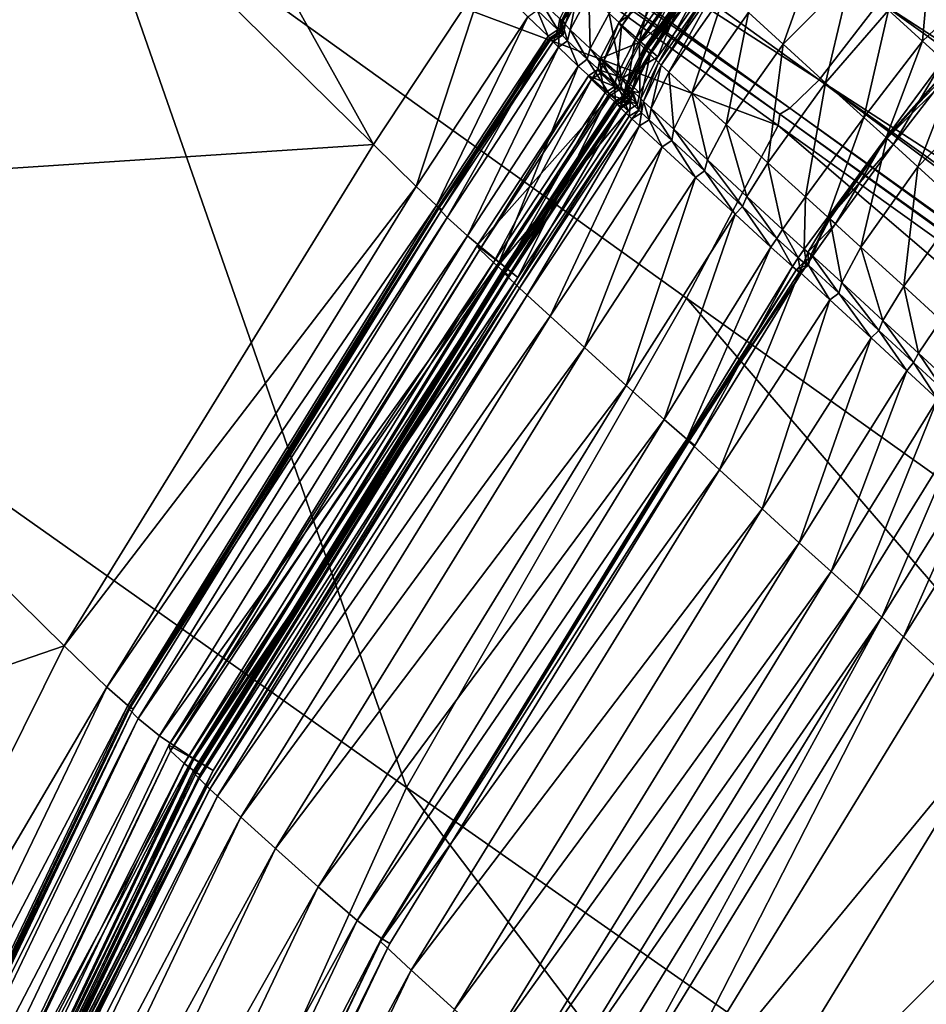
# Model space of a CAD drawing. Header units: millimetres. Extents: x 2387 to 13955, y -4964 to 364.
# Tile 727 of 1056: x 2459 to 2475, y 202 to 220. Entities that reach past the tile are written whole.
import ezdxf

# ---------------------------------------------------------------- set-up
doc = ezdxf.new("R2010")
doc.units = ezdxf.units.MM
doc.header["$MEASUREMENT"] = 0
doc.layers.add('Predefinito', color=7, linetype='Continuous', true_color=0x000000)

# ---------------------------------------------------------------- blocks, each defined once
blk = doc.blocks.new('Blocco 09')
at = {"layer": 'Predefinito'}
for points in [[(-946.868, -49.891, 440.651), (-954.939, -41.946, 483.876), (-952.962, -38.96, 483.904)], [(-952.962, -38.96, 483.904), (-944.895, -46.901, 440.7), (-946.868, -49.891, 440.651)], [(-939.005, -48.751, 715.776), (-949.554, -41.135, 756.775), (-950.071, -41.634, 756.737)], [(-949.554, -41.135, 756.775), (-939.005, -48.751, 715.776), (-937.945, -47.372, 715.784)], [(-939.526, -49.247, 715.754), (-950.071, -41.634, 756.737), (-950.245, -41.741, 756.712)], [(-950.071, -41.634, 756.737), (-939.526, -49.247, 715.754), (-939.005, -48.751, 715.776)], [(-939.702, -49.352, 715.739), (-950.245, -41.741, 756.712), (-950.275, -41.943, 756.737)], [(-950.245, -41.741, 756.712), (-939.702, -49.352, 715.739), (-939.526, -49.247, 715.754)], [(-960.4, -50.776, 483.867), (-954.939, -41.946, 483.876), (-946.868, -49.891, 440.651)], [(-939.73, -49.556, 715.754), (-950.275, -41.943, 756.737), (-951.953, -44.984, 756.775)], [(-950.275, -41.943, 756.737), (-939.73, -49.556, 715.754), (-939.702, -49.352, 715.739)], [(-957.683, -53.058, 759.816), (-952.56, -44.434, 759.795), (-953.296, -43.764, 761.528)], [(-906.968, -66.565, 599.891), (-907.417, -66.128, 599.779), (-937.976, -44.272, 715.46)], [(-937.976, -44.272, 715.46), (-937.529, -44.706, 715.568), (-906.968, -66.565, 599.891)], [(-937.49, -44.661, 715.568), (-937.976, -44.272, 715.46), (-907.417, -66.128, 599.779)], [(-952.56, -44.434, 759.795), (-957.683, -53.058, 759.816), (-957.068, -53.609, 756.787)], [(-957.068, -53.609, 756.787), (-951.953, -44.984, 756.775), (-952.56, -44.434, 759.795)], [(-906.612, -67.657, 600.06), (-906.968, -66.565, 599.891), (-937.529, -44.706, 715.568)], [(-937.529, -44.706, 715.568), (-937.177, -45.796, 715.73), (-906.612, -67.657, 600.06)], [(-936.365, -44.877, 715.73), (-937.49, -44.661, 715.568), (-906.929, -66.52, 599.891)], [(-907.417, -66.128, 599.779), (-906.929, -66.52, 599.891), (-937.49, -44.661, 715.568)], [(-951.953, -44.984, 756.775), (-957.068, -53.609, 756.787), (-946.288, -61.223, 715.784)], [(-946.288, -61.223, 715.784), (-941.346, -52.599, 715.776), (-951.953, -44.984, 756.775)], [(-951.953, -44.984, 756.775), (-941.346, -52.599, 715.776), (-939.73, -49.556, 715.754)], [(-906.612, -67.657, 600.06), (-937.177, -45.796, 715.73), (-937.945, -47.372, 715.784)], [(-942.174, -48.06, 426.895), (-942.713, -47.578, 427.699), (-941.707, -46.161, 427.675)], [(-942.493, -47.809, 423.291), (-942.543, -47.744, 425.708), (-941.542, -46.324, 425.723)], [(-941.154, -46.659, 426.667), (-941.542, -46.324, 425.723), (-942.543, -47.744, 425.708)], [(-941.542, -46.324, 425.723), (-941.492, -46.389, 423.293), (-942.493, -47.809, 423.291)], [(-941.707, -46.161, 427.675), (-941.171, -46.641, 426.876), (-942.174, -48.06, 426.895)], [(-942.253, -48.041, 420.884), (-942.493, -47.809, 423.291), (-941.492, -46.389, 423.293)], [(-941.492, -46.389, 423.293), (-941.253, -46.62, 420.872), (-942.253, -48.041, 420.884)], [(-939.645, -48.12, 18.689), (-940.256, -47.564, 21.718), (-939.023, -46.393, 21.809)], [(-939.023, -46.393, 21.809), (-938.448, -46.917, 18.845), (-939.645, -48.12, 18.689)], [(-942.543, -47.744, 425.708), (-942.153, -48.08, 426.657), (-941.154, -46.659, 426.667)], [(-942.075, -48.206, 419.963), (-942.253, -48.041, 420.884), (-941.253, -46.62, 420.872)], [(-941.853, -48.343, 426.825), (-942.174, -48.06, 426.895), (-941.171, -46.641, 426.876)], [(-940.855, -46.922, 426.82), (-941.154, -46.659, 426.667), (-942.153, -48.08, 426.657)], [(-941.253, -46.62, 420.872), (-941.076, -46.784, 419.951), (-942.075, -48.206, 419.963)], [(-941.171, -46.641, 426.876), (-940.855, -46.922, 426.82), (-941.853, -48.343, 426.825)], [(-941.988, -48.305, 412.575), (-942.1, -48.192, 417.723), (-941.102, -46.769, 417.733)], [(-941.055, -46.805, 419.582), (-941.102, -46.769, 417.733), (-942.1, -48.192, 417.723)], [(-942.1, -48.192, 417.723), (-942.053, -48.228, 419.577), (-941.055, -46.805, 419.582)], [(-941.995, -48.278, 419.777), (-942.075, -48.206, 419.963), (-941.076, -46.784, 419.951)], [(-940.998, -46.855, 419.774), (-941.055, -46.805, 419.582), (-942.053, -48.228, 419.577)], [(-941.076, -46.784, 419.951), (-940.998, -46.855, 419.774), (-941.995, -48.278, 419.777)], [(-941.102, -46.769, 417.733), (-940.99, -46.882, 412.581), (-941.988, -48.305, 412.575)], [(-946.115, -50.627, 435.61), (-946.868, -49.891, 440.651), (-944.895, -46.901, 440.7)], [(-944.895, -46.901, 440.7), (-944.147, -47.636, 435.668), (-946.115, -50.627, 435.61)], [(-942.153, -48.08, 426.657), (-941.853, -48.343, 426.825), (-940.855, -46.922, 426.82)], [(-942.053, -48.228, 419.577), (-941.995, -48.278, 419.777), (-940.998, -46.855, 419.774)], [(-941.844, -48.446, 360.75), (-941.988, -48.305, 412.575), (-940.99, -46.882, 412.581)], [(-940.99, -46.882, 412.581), (-940.848, -47.023, 360.751), (-941.844, -48.446, 360.75)], [(-941.796, -48.493, 218.866), (-941.844, -48.446, 360.75), (-940.848, -47.023, 360.751)], [(-940.848, -47.023, 360.751), (-940.8, -47.07, 218.866), (-941.796, -48.493, 218.866)], [(-938.898, -48.799, 16.945), (-939.645, -48.12, 18.689), (-938.448, -46.917, 18.845)], [(-938.448, -46.917, 18.845), (-937.783, -47.524, 17.179), (-938.898, -48.799, 16.945)], [(-943.484, -47.757, 433.664), (-943.579, -47.672, 433.866), (-943.262, -47.039, 433.821)], [(-943.397, -47.869, 430.1), (-943.554, -47.706, 432.476), (-943.238, -47.072, 432.486)], [(-943.218, -47.081, 433.438), (-943.238, -47.072, 432.486), (-943.554, -47.706, 432.476)], [(-943.554, -47.706, 432.476), (-943.529, -47.718, 433.432), (-943.218, -47.081, 433.438)], [(-943.172, -47.12, 433.644), (-943.218, -47.081, 433.438), (-943.529, -47.718, 433.432)], [(-943.529, -47.718, 433.432), (-943.484, -47.757, 433.664), (-943.172, -47.12, 433.644)], [(-943.262, -47.039, 433.821), (-943.172, -47.12, 433.644), (-943.484, -47.757, 433.664)], [(-943.238, -47.072, 432.486), (-943.068, -47.243, 430.068), (-943.397, -47.869, 430.1)], [(-941.661, -48.616, 25.298), (-941.796, -48.493, 28.673), (-940.8, -47.07, 28.671)], [(-940.8, -47.07, 77.861), (-940.8, -47.07, 28.671), (-941.796, -48.493, 28.673)], [(-941.796, -48.493, 28.673), (-941.796, -48.493, 77.861), (-940.8, -47.07, 77.861)], [(-940.8, -47.07, 218.866), (-940.8, -47.07, 77.861), (-941.796, -48.493, 77.861)], [(-941.796, -48.493, 77.861), (-941.796, -48.493, 218.866), (-940.8, -47.07, 218.866)], [(-940.8, -47.07, 28.671), (-940.664, -47.193, 25.292), (-941.661, -48.616, 25.298)], [(-941.255, -48.986, 21.73), (-941.661, -48.616, 25.298), (-940.664, -47.193, 25.292)], [(-940.664, -47.193, 25.292), (-940.256, -47.564, 21.718), (-941.255, -48.986, 21.73)], [(-943.619, -47.868, 433.896), (-943.982, -47.523, 435.707), (-943.939, -47.329, 435.668)], [(-943.939, -47.329, 435.668), (-943.579, -47.672, 433.866), (-943.619, -47.868, 433.896)], [(-943.049, -48.198, 427.77), (-943.397, -47.869, 430.1), (-943.068, -47.243, 430.068)], [(-943.068, -47.243, 430.068), (-942.713, -47.578, 427.699), (-943.049, -48.198, 427.77)], [(-907.38, -69.235, 600.117), (-937.945, -47.372, 715.784), (-939.005, -48.751, 715.776)], [(-937.945, -47.372, 715.784), (-907.38, -69.235, 600.117), (-906.612, -67.657, 600.06)], [(-937.186, -48.067, 16.461), (-937.783, -47.524, 17.179), (-937.119, -47.33, 17.88)], [(-937.119, -47.33, 17.88), (-936.758, -47.665, 17.233), (-937.186, -48.067, 16.461)], [(-943.787, -47.98, 433.866), (-944.147, -47.636, 435.668), (-943.982, -47.523, 435.707)], [(-943.982, -47.523, 435.707), (-943.619, -47.868, 433.896), (-943.787, -47.98, 433.866)], [(-938.221, -49.412, 16.204), (-938.898, -48.799, 16.945), (-937.783, -47.524, 17.179)], [(-937.783, -47.524, 17.179), (-937.186, -48.067, 16.461), (-938.221, -49.412, 16.204)], [(-945.756, -50.963, 433.82), (-946.115, -50.627, 435.61), (-944.147, -47.636, 435.668)], [(-944.147, -47.636, 435.668), (-943.787, -47.98, 433.866), (-945.756, -50.963, 433.82)], [(-943.52, -47.956, 433.677), (-943.619, -47.868, 433.896), (-943.579, -47.672, 433.866)], [(-943.444, -48.06, 430.122), (-943.593, -47.903, 432.469), (-943.554, -47.706, 432.476)], [(-943.529, -47.718, 433.432), (-943.554, -47.706, 432.476), (-943.593, -47.903, 432.469)], [(-943.593, -47.903, 432.469), (-943.565, -47.918, 433.428), (-943.529, -47.718, 433.432)], [(-943.579, -47.672, 433.866), (-943.484, -47.757, 433.664), (-943.52, -47.956, 433.677)], [(-943.484, -47.757, 433.664), (-943.529, -47.718, 433.432), (-943.565, -47.918, 433.428)], [(-943.554, -47.706, 432.476), (-943.397, -47.869, 430.1), (-943.444, -48.06, 430.122)], [(-942.501, -48.687, 426.951), (-943.049, -48.198, 427.77), (-942.713, -47.578, 427.699)], [(-942.713, -47.578, 427.699), (-942.174, -48.06, 426.895), (-942.501, -48.687, 426.951)], [(-940.649, -49.538, 18.71), (-941.255, -48.986, 21.73), (-940.256, -47.564, 21.718)], [(-940.256, -47.564, 21.718), (-939.645, -48.12, 18.689), (-940.649, -49.538, 18.71)], [(-936.815, -48.4, 16.345), (-937.186, -48.067, 16.461), (-936.758, -47.665, 17.233)], [(-943.691, -48.065, 433.664), (-943.787, -47.98, 433.866), (-943.619, -47.868, 433.896)], [(-943.619, -47.868, 433.896), (-943.52, -47.956, 433.677), (-943.691, -48.065, 433.664)], [(-943.565, -47.918, 433.428), (-943.52, -47.956, 433.677), (-943.484, -47.757, 433.664)], [(-943.102, -48.387, 427.817), (-943.444, -48.06, 430.122), (-943.397, -47.869, 430.1)], [(-943.397, -47.869, 430.1), (-943.049, -48.198, 427.77), (-943.102, -48.387, 427.817)], [(-942.818, -48.437, 423.284), (-942.868, -48.372, 425.661), (-942.543, -47.744, 425.708)], [(-942.153, -48.08, 426.657), (-942.543, -47.744, 425.708), (-942.868, -48.372, 425.661)], [(-942.543, -47.744, 425.708), (-942.493, -47.809, 423.291), (-942.818, -48.437, 423.284)], [(-942.574, -48.672, 420.922), (-942.818, -48.437, 423.284), (-942.493, -47.809, 423.291)], [(-942.493, -47.809, 423.291), (-942.253, -48.041, 420.884), (-942.574, -48.672, 420.922)], [(-945.664, -51.041, 433.643), (-945.756, -50.963, 433.82), (-943.787, -47.98, 433.866)], [(-945.566, -51.173, 430.068), (-945.734, -51, 432.486), (-943.761, -48.013, 432.476)], [(-943.736, -48.026, 433.432), (-943.761, -48.013, 432.476), (-945.734, -51, 432.486)], [(-945.734, -51, 432.486), (-945.712, -51.005, 433.438), (-943.736, -48.026, 433.432)], [(-943.691, -48.065, 433.664), (-943.736, -48.026, 433.432), (-945.712, -51.005, 433.438)], [(-945.712, -51.005, 433.438), (-945.664, -51.041, 433.643), (-943.691, -48.065, 433.664)], [(-943.787, -47.98, 433.866), (-943.691, -48.065, 433.664), (-945.664, -51.041, 433.643)], [(-943.761, -48.013, 432.476), (-943.604, -48.176, 430.1), (-945.566, -51.173, 430.068)], [(-943.604, -48.176, 430.1), (-943.761, -48.013, 432.476), (-943.593, -47.903, 432.469)], [(-943.565, -47.918, 433.428), (-943.593, -47.903, 432.469), (-943.761, -48.013, 432.476)], [(-943.761, -48.013, 432.476), (-943.736, -48.026, 433.432), (-943.565, -47.918, 433.428)], [(-943.52, -47.956, 433.677), (-943.565, -47.918, 433.428), (-943.736, -48.026, 433.432)], [(-943.736, -48.026, 433.432), (-943.691, -48.065, 433.664), (-943.52, -47.956, 433.677)], [(-943.593, -47.903, 432.469), (-943.444, -48.06, 430.122), (-943.604, -48.176, 430.1)], [(-943.257, -48.507, 427.77), (-943.604, -48.176, 430.1), (-943.444, -48.06, 430.122)], [(-943.444, -48.06, 430.122), (-943.102, -48.387, 427.817), (-943.257, -48.507, 427.77)], [(-942.39, -48.841, 419.998), (-942.574, -48.672, 420.922), (-942.253, -48.041, 420.884)], [(-942.169, -48.978, 426.839), (-942.501, -48.687, 426.951), (-942.174, -48.06, 426.895)], [(-942.253, -48.041, 420.884), (-942.075, -48.206, 419.963), (-942.39, -48.841, 419.998)], [(-942.174, -48.06, 426.895), (-941.853, -48.343, 426.825), (-942.169, -48.978, 426.839)], [(-945.207, -51.501, 427.699), (-945.566, -51.173, 430.068), (-943.604, -48.176, 430.1)], [(-943.604, -48.176, 430.1), (-943.257, -48.507, 427.77), (-945.207, -51.501, 427.699)], [(-942.548, -48.88, 426.989), (-943.102, -48.387, 427.817), (-943.049, -48.198, 427.77)], [(-943.049, -48.198, 427.77), (-942.501, -48.687, 426.951), (-942.548, -48.88, 426.989)], [(-942.868, -48.372, 425.661), (-942.472, -48.712, 426.627), (-942.153, -48.08, 426.657)], [(-941.853, -48.343, 426.825), (-942.153, -48.08, 426.657), (-942.472, -48.712, 426.627)], [(-942.299, -48.942, 412.555), (-942.413, -48.828, 417.692), (-942.1, -48.192, 417.723)], [(-942.053, -48.228, 419.577), (-942.1, -48.192, 417.723), (-942.413, -48.828, 417.692)], [(-942.413, -48.828, 417.692), (-942.364, -48.865, 419.561), (-942.053, -48.228, 419.577)], [(-942.306, -48.915, 419.787), (-942.39, -48.841, 419.998), (-942.075, -48.206, 419.963)], [(-941.995, -48.278, 419.777), (-942.053, -48.228, 419.577), (-942.364, -48.865, 419.561)], [(-942.075, -48.206, 419.963), (-941.995, -48.278, 419.777), (-942.306, -48.915, 419.787)], [(-942.1, -48.192, 417.723), (-941.988, -48.305, 412.575), (-942.299, -48.942, 412.555)], [(-939.914, -50.209, 16.977), (-940.649, -49.538, 18.71), (-939.645, -48.12, 18.689)], [(-939.645, -48.12, 18.689), (-938.898, -48.799, 16.945), (-939.914, -50.209, 16.977)], [(-937.824, -49.768, 16.185), (-938.221, -49.412, 16.204), (-937.186, -48.067, 16.461)], [(-937.186, -48.067, 16.461), (-936.815, -48.4, 16.345), (-937.824, -49.768, 16.185)], [(-942.709, -48.996, 426.951), (-943.257, -48.507, 427.77), (-943.102, -48.387, 427.817)], [(-943.102, -48.387, 427.817), (-942.548, -48.88, 426.989), (-942.709, -48.996, 426.951)], [(-942.863, -48.63, 423.28), (-942.913, -48.565, 425.63), (-942.868, -48.372, 425.661)], [(-942.472, -48.712, 426.627), (-942.868, -48.372, 425.661), (-942.913, -48.565, 425.63)], [(-942.868, -48.372, 425.661), (-942.818, -48.437, 423.284), (-942.863, -48.63, 423.28)], [(-942.472, -48.712, 426.627), (-942.169, -48.978, 426.839), (-941.853, -48.343, 426.825)], [(-942.364, -48.865, 419.561), (-942.306, -48.915, 419.787), (-941.995, -48.278, 419.777)], [(-942.154, -49.085, 360.747), (-942.299, -48.942, 412.555), (-941.988, -48.305, 412.575)], [(-941.988, -48.305, 412.575), (-941.844, -48.446, 360.75), (-942.154, -49.085, 360.747)], [(-937.695, -49.882, 16.357), (-937.824, -49.768, 16.185), (-936.815, -48.4, 16.345)], [(-936.815, -48.4, 16.345), (-936.656, -48.54, 16.397), (-937.695, -49.882, 16.357)], [(-944.654, -51.962, 426.894), (-945.207, -51.501, 427.699), (-943.257, -48.507, 427.77)], [(-943.257, -48.507, 427.77), (-942.709, -48.996, 426.951), (-944.654, -51.962, 426.894)], [(-943.025, -48.745, 423.284), (-943.076, -48.68, 425.661), (-942.913, -48.565, 425.63)], [(-942.513, -48.908, 426.608), (-942.913, -48.565, 425.63), (-943.076, -48.68, 425.661)], [(-942.913, -48.565, 425.63), (-942.863, -48.63, 423.28), (-943.025, -48.745, 423.284)], [(-942.913, -48.565, 425.63), (-942.513, -48.908, 426.608), (-942.472, -48.712, 426.627)], [(-942.616, -48.867, 420.947), (-942.863, -48.63, 423.28), (-942.818, -48.437, 423.284)], [(-942.818, -48.437, 423.284), (-942.574, -48.672, 420.922), (-942.616, -48.867, 420.947)], [(-942.105, -49.132, 218.868), (-942.154, -49.085, 360.747), (-941.844, -48.446, 360.75)], [(-941.844, -48.446, 360.75), (-941.796, -48.493, 218.866), (-942.105, -49.132, 218.868)], [(-942.105, -49.132, 28.68), (-942.105, -49.132, 77.863), (-941.796, -48.493, 77.861)], [(-941.796, -48.493, 77.861), (-941.796, -48.493, 28.673), (-942.105, -49.132, 28.68)], [(-941.972, -49.254, 25.315), (-942.105, -49.132, 28.68), (-941.796, -48.493, 28.673)], [(-942.105, -49.132, 77.863), (-942.105, -49.132, 218.868), (-941.796, -48.493, 218.866)], [(-941.796, -48.493, 218.866), (-941.796, -48.493, 77.861), (-942.105, -49.132, 77.863)], [(-941.796, -48.493, 28.673), (-941.661, -48.616, 25.298), (-941.972, -49.254, 25.315)], [(-936.656, -48.54, 16.397), (-936.696, -48.505, 16.185), (-937.824, -49.768, 16.185)], [(-937.814, -49.782, 15.653), (-937.824, -49.768, 16.185), (-936.696, -48.505, 16.185)], [(-937.824, -49.768, 16.185), (-937.695, -49.882, 16.357), (-936.656, -48.54, 16.397)], [(-936.696, -48.505, 16.185), (-936.612, -48.584, 15.688), (-937.814, -49.782, 15.653)], [(-937.267, -50.281, 14.742), (-937.814, -49.782, 15.653), (-936.612, -48.584, 15.688)], [(-936.612, -48.584, 15.688), (-936.083, -49.068, 14.882), (-937.267, -50.281, 14.742)], [(-944.991, -51.739, 423.291), (-945.037, -51.667, 425.707), (-943.076, -48.68, 425.661)], [(-942.68, -49.021, 426.627), (-943.076, -48.68, 425.661), (-945.037, -51.667, 425.707)], [(-943.076, -48.68, 425.661), (-943.025, -48.745, 423.284), (-944.991, -51.739, 423.291)], [(-944.75, -51.97, 420.884), (-944.991, -51.739, 423.291), (-943.025, -48.745, 423.284)], [(-943.025, -48.745, 423.284), (-942.781, -48.98, 420.922), (-944.75, -51.97, 420.884)], [(-943.076, -48.68, 425.661), (-942.68, -49.021, 426.627), (-942.513, -48.908, 426.608)], [(-942.781, -48.98, 420.922), (-943.025, -48.745, 423.284), (-942.863, -48.63, 423.28)], [(-942.863, -48.63, 423.28), (-942.616, -48.867, 420.947), (-942.781, -48.98, 420.922)], [(-942.428, -49.039, 420.022), (-942.616, -48.867, 420.947), (-942.574, -48.672, 420.922)], [(-942.574, -48.672, 420.922), (-942.39, -48.841, 419.998), (-942.428, -49.039, 420.022)], [(-942.209, -49.175, 426.848), (-942.548, -48.88, 426.989), (-942.501, -48.687, 426.951)], [(-942.169, -48.978, 426.839), (-942.472, -48.712, 426.627), (-942.513, -48.908, 426.608)], [(-942.501, -48.687, 426.951), (-942.169, -48.978, 426.839), (-942.209, -49.175, 426.848)], [(-941.57, -49.62, 21.767), (-941.972, -49.254, 25.315), (-941.661, -48.616, 25.298)], [(-941.661, -48.616, 25.298), (-941.255, -48.986, 21.73), (-941.57, -49.62, 21.767)], [(-939.005, -48.751, 715.776), (-939.526, -49.247, 715.754), (-908.961, -71.109, 600.086)], [(-939.005, -48.751, 715.776), (-908.439, -70.613, 600.109), (-907.38, -69.235, 600.117)], [(-908.961, -71.109, 600.086), (-908.439, -70.613, 600.109), (-939.005, -48.751, 715.776)], [(-942.597, -49.149, 419.998), (-942.781, -48.98, 420.922), (-942.616, -48.867, 420.947)], [(-942.377, -49.287, 426.839), (-942.709, -48.996, 426.951), (-942.548, -48.88, 426.989)], [(-942.209, -49.175, 426.848), (-942.513, -48.908, 426.608), (-942.68, -49.021, 426.627)], [(-942.616, -48.867, 420.947), (-942.428, -49.039, 420.022), (-942.597, -49.149, 419.998)], [(-942.548, -48.88, 426.989), (-942.209, -49.175, 426.848), (-942.377, -49.287, 426.839)], [(-942.513, -48.908, 426.608), (-942.209, -49.175, 426.848), (-942.169, -48.978, 426.839)], [(-942.335, -49.141, 412.542), (-942.45, -49.026, 417.672), (-942.413, -48.828, 417.692)], [(-942.364, -48.865, 419.561), (-942.413, -48.828, 417.692), (-942.45, -49.026, 417.672)], [(-942.45, -49.026, 417.672), (-942.401, -49.064, 419.55), (-942.364, -48.865, 419.561)], [(-942.342, -49.114, 419.793), (-942.428, -49.039, 420.022), (-942.39, -48.841, 419.998)], [(-942.413, -48.828, 417.692), (-942.299, -48.942, 412.555), (-942.335, -49.141, 412.542)], [(-942.306, -48.915, 419.787), (-942.364, -48.865, 419.561), (-942.401, -49.064, 419.55)], [(-942.401, -49.064, 419.55), (-942.342, -49.114, 419.793), (-942.306, -48.915, 419.787)], [(-942.39, -48.841, 419.998), (-942.306, -48.915, 419.787), (-942.342, -49.114, 419.793)], [(-939.25, -50.813, 16.239), (-939.914, -50.209, 16.977), (-938.898, -48.799, 16.945)], [(-938.898, -48.799, 16.945), (-938.221, -49.412, 16.204), (-939.25, -50.813, 16.239)], [(-945.037, -51.667, 425.707), (-944.633, -51.981, 426.656), (-942.68, -49.021, 426.627)], [(-944.569, -52.13, 419.963), (-944.75, -51.97, 420.884), (-942.781, -48.98, 420.922)], [(-944.324, -52.23, 426.823), (-944.654, -51.962, 426.894), (-942.709, -48.996, 426.951)], [(-942.377, -49.287, 426.839), (-942.68, -49.021, 426.627), (-944.633, -51.981, 426.656)], [(-942.781, -48.98, 420.922), (-942.597, -49.149, 419.998), (-944.569, -52.13, 419.963)], [(-942.709, -48.996, 426.951), (-942.377, -49.287, 426.839), (-944.324, -52.23, 426.823)], [(-942.68, -49.021, 426.627), (-942.377, -49.287, 426.839), (-942.209, -49.175, 426.848)], [(-942.506, -49.249, 412.555), (-942.62, -49.135, 417.692), (-942.45, -49.026, 417.672)], [(-942.401, -49.064, 419.55), (-942.45, -49.026, 417.672), (-942.62, -49.135, 417.692)], [(-942.62, -49.135, 417.692), (-942.572, -49.172, 419.561), (-942.401, -49.064, 419.55)], [(-942.513, -49.223, 419.787), (-942.597, -49.149, 419.998), (-942.428, -49.039, 420.022)], [(-942.342, -49.114, 419.793), (-942.401, -49.064, 419.55), (-942.572, -49.172, 419.561)], [(-942.428, -49.039, 420.022), (-942.342, -49.114, 419.793), (-942.513, -49.223, 419.787)], [(-942.45, -49.026, 417.672), (-942.335, -49.141, 412.542), (-942.506, -49.249, 412.555)], [(-942.188, -49.284, 360.745), (-942.335, -49.141, 412.542), (-942.299, -48.942, 412.555)], [(-942.299, -48.942, 412.555), (-942.154, -49.085, 360.747), (-942.188, -49.284, 360.745)], [(-942.139, -49.332, 218.869), (-942.188, -49.284, 360.745), (-942.154, -49.085, 360.747)], [(-942.154, -49.085, 360.747), (-942.105, -49.132, 218.868), (-942.139, -49.332, 218.869)], [(-940.98, -50.161, 18.774), (-941.57, -49.62, 21.767), (-941.255, -48.986, 21.73)], [(-941.255, -48.986, 21.73), (-940.649, -49.538, 18.71), (-940.98, -50.161, 18.774)], [(-936.502, -50.976, 13.874), (-937.267, -50.281, 14.742), (-936.083, -49.068, 14.882)], [(-944.485, -52.234, 412.575), (-944.596, -52.12, 417.723), (-942.62, -49.135, 417.692)], [(-942.572, -49.172, 419.561), (-942.62, -49.135, 417.692), (-944.596, -52.12, 417.723)], [(-944.596, -52.12, 417.723), (-944.547, -52.151, 419.577), (-942.572, -49.172, 419.561)], [(-944.487, -52.199, 419.777), (-944.569, -52.13, 419.963), (-942.597, -49.149, 419.998)], [(-942.513, -49.223, 419.787), (-942.572, -49.172, 419.561), (-944.547, -52.151, 419.577)], [(-944.547, -52.151, 419.577), (-944.487, -52.199, 419.777), (-942.513, -49.223, 419.787)], [(-942.597, -49.149, 419.998), (-942.513, -49.223, 419.787), (-944.487, -52.199, 419.777)], [(-942.62, -49.135, 417.692), (-942.506, -49.249, 412.555), (-944.485, -52.234, 412.575)], [(-944.341, -52.375, 360.75), (-944.485, -52.234, 412.575), (-942.506, -49.249, 412.555)], [(-942.506, -49.249, 412.555), (-942.36, -49.391, 360.747), (-944.341, -52.375, 360.75)], [(-942.572, -49.172, 419.561), (-942.513, -49.223, 419.787), (-942.342, -49.114, 419.793)], [(-942.36, -49.391, 360.747), (-942.506, -49.249, 412.555), (-942.335, -49.141, 412.542)], [(-942.335, -49.141, 412.542), (-942.188, -49.284, 360.745), (-942.36, -49.391, 360.747)], [(-942.007, -49.453, 25.327), (-942.139, -49.332, 28.684), (-942.105, -49.132, 28.68)], [(-942.105, -49.132, 77.863), (-942.105, -49.132, 28.68), (-942.139, -49.332, 28.684)], [(-942.139, -49.332, 28.684), (-942.139, -49.332, 77.865), (-942.105, -49.132, 77.863)], [(-942.105, -49.132, 218.868), (-942.105, -49.132, 77.863), (-942.139, -49.332, 77.865)], [(-942.139, -49.332, 77.865), (-942.139, -49.332, 218.869), (-942.105, -49.132, 218.868)], [(-942.105, -49.132, 28.68), (-941.972, -49.254, 25.315), (-942.007, -49.453, 25.327)], [(-941.609, -49.818, 21.792), (-942.007, -49.453, 25.327), (-941.972, -49.254, 25.315)], [(-941.972, -49.254, 25.315), (-941.57, -49.62, 21.767), (-941.609, -49.818, 21.792)], [(-939.526, -49.247, 715.754), (-939.702, -49.352, 715.739), (-909.138, -71.213, 600.07)], [(-909.138, -71.213, 600.07), (-908.961, -71.109, 600.086), (-939.526, -49.247, 715.754)], [(-944.633, -51.981, 426.656), (-944.324, -52.23, 426.823), (-942.377, -49.287, 426.839)], [(-944.293, -52.422, 218.866), (-944.341, -52.375, 360.75), (-942.36, -49.391, 360.747)], [(-942.36, -49.391, 360.747), (-942.311, -49.439, 218.868), (-944.293, -52.422, 218.866)], [(-942.311, -49.439, 218.868), (-942.312, -49.439, 77.863), (-944.293, -52.422, 77.861)], [(-944.293, -52.422, 77.861), (-944.293, -52.422, 218.866), (-942.311, -49.439, 218.868)], [(-944.158, -52.545, 25.298), (-944.293, -52.422, 28.673), (-942.312, -49.439, 28.68)], [(-942.312, -49.439, 77.863), (-942.312, -49.439, 28.68), (-944.293, -52.422, 28.673)], [(-944.293, -52.422, 28.673), (-944.293, -52.422, 77.861), (-942.312, -49.439, 77.863)], [(-942.312, -49.439, 28.68), (-942.178, -49.561, 25.315), (-944.158, -52.545, 25.298)], [(-942.311, -49.439, 218.868), (-942.36, -49.391, 360.747), (-942.188, -49.284, 360.745)], [(-942.312, -49.439, 77.863), (-942.311, -49.439, 218.868), (-942.139, -49.332, 218.869)], [(-942.139, -49.332, 218.869), (-942.139, -49.332, 77.865), (-942.312, -49.439, 77.863)], [(-942.312, -49.439, 28.68), (-942.312, -49.439, 77.863), (-942.139, -49.332, 77.865)], [(-942.139, -49.332, 77.865), (-942.139, -49.332, 28.684), (-942.312, -49.439, 28.68)], [(-942.178, -49.561, 25.315), (-942.312, -49.439, 28.68), (-942.139, -49.332, 28.684)], [(-942.188, -49.284, 360.745), (-942.139, -49.332, 218.869), (-942.311, -49.439, 218.868)], [(-942.139, -49.332, 28.684), (-942.007, -49.453, 25.327), (-942.178, -49.561, 25.315)], [(-941.777, -49.927, 21.767), (-942.178, -49.561, 25.315), (-942.007, -49.453, 25.327)], [(-942.007, -49.453, 25.327), (-941.609, -49.818, 21.792), (-941.777, -49.927, 21.767)], [(-939.702, -49.352, 715.739), (-939.73, -49.556, 715.754), (-909.165, -71.417, 600.086)], [(-909.165, -71.417, 600.086), (-909.138, -71.213, 600.07), (-939.702, -49.352, 715.739)], [(-938.856, -51.167, 16.207), (-939.25, -50.813, 16.239), (-938.221, -49.412, 16.204)], [(-938.221, -49.412, 16.204), (-937.824, -49.768, 16.185), (-938.856, -51.167, 16.207)], [(-943.751, -52.914, 21.73), (-944.158, -52.545, 25.298), (-942.178, -49.561, 25.315)], [(-942.178, -49.561, 25.315), (-941.777, -49.927, 21.767), (-943.751, -52.914, 21.73)], [(-941.03, -50.351, 18.817), (-941.609, -49.818, 21.792), (-941.57, -49.62, 21.767)], [(-941.57, -49.62, 21.767), (-940.98, -50.161, 18.774), (-941.03, -50.351, 18.817)], [(-939.73, -49.556, 715.754), (-941.346, -52.599, 715.776), (-910.61, -74.461, 600.109)], [(-940.283, -50.807, 17.073), (-940.98, -50.161, 18.774), (-940.649, -49.538, 18.71)], [(-940.649, -49.538, 18.71), (-939.914, -50.209, 16.977), (-940.283, -50.807, 17.073)], [(-910.61, -74.461, 600.109), (-909.165, -71.417, 600.086), (-939.73, -49.556, 715.754)], [(-938.722, -51.284, 16.362), (-938.856, -51.167, 16.207), (-937.824, -49.768, 16.185)], [(-938.817, -51.201, 15.658), (-938.838, -51.179, 16.185), (-937.824, -49.768, 16.185)], [(-937.695, -49.882, 16.357), (-937.824, -49.768, 16.185), (-938.838, -51.179, 16.185)], [(-937.824, -49.768, 16.185), (-937.814, -49.782, 15.653), (-938.817, -51.201, 15.658)], [(-938.272, -51.698, 14.761), (-938.817, -51.201, 15.658), (-937.814, -49.782, 15.653)], [(-937.824, -49.768, 16.185), (-937.695, -49.882, 16.357), (-938.722, -51.284, 16.362)], [(-937.814, -49.782, 15.653), (-937.267, -50.281, 14.742), (-938.272, -51.698, 14.761)], [(-946.868, -49.891, 440.651), (-952.326, -58.722, 440.635), (-960.4, -50.776, 483.867)], [(-952.326, -58.722, 440.635), (-946.868, -49.891, 440.651), (-946.115, -50.627, 435.61)], [(-943.145, -53.466, 18.71), (-943.751, -52.914, 21.73), (-941.777, -49.927, 21.767)], [(-941.777, -49.927, 21.767), (-941.188, -50.469, 18.774), (-943.145, -53.466, 18.71)], [(-941.188, -50.469, 18.774), (-941.777, -49.927, 21.767), (-941.609, -49.818, 21.792)], [(-941.609, -49.818, 21.792), (-941.03, -50.351, 18.817), (-941.188, -50.469, 18.774)], [(-938.838, -51.179, 16.185), (-938.722, -51.284, 16.362), (-937.695, -49.882, 16.357)], [(-940.357, -50.98, 17.138), (-941.03, -50.351, 18.817), (-940.98, -50.161, 18.774)], [(-940.98, -50.161, 18.774), (-940.283, -50.807, 17.073), (-940.357, -50.98, 17.138)], [(-939.654, -51.388, 16.346), (-940.283, -50.807, 17.073), (-939.914, -50.209, 16.977)], [(-939.914, -50.209, 16.977), (-939.25, -50.813, 16.239), (-939.654, -51.388, 16.346)], [(-937.517, -52.387, 13.908), (-938.272, -51.698, 14.761), (-937.267, -50.281, 14.742)], [(-937.267, -50.281, 14.742), (-936.502, -50.976, 13.874), (-937.517, -52.387, 13.908)], [(-942.409, -54.136, 16.977), (-943.145, -53.466, 18.71), (-941.188, -50.469, 18.774)], [(-941.188, -50.469, 18.774), (-940.49, -51.115, 17.073), (-942.409, -54.136, 16.977)], [(-940.49, -51.115, 17.073), (-941.188, -50.469, 18.774), (-941.03, -50.351, 18.817)], [(-941.03, -50.351, 18.817), (-940.357, -50.98, 17.138), (-940.49, -51.115, 17.073)], [(-946.115, -50.627, 435.61), (-951.569, -59.454, 435.59), (-952.326, -58.722, 440.635)], [(-951.569, -59.454, 435.59), (-946.115, -50.627, 435.61), (-945.756, -50.963, 433.82)], [(-966.955, -63.747, 483.867), (-960.4, -50.776, 483.867), (-952.326, -58.722, 440.635)], [(-939.753, -51.545, 16.416), (-940.357, -50.98, 17.138), (-940.283, -50.807, 17.073)], [(-940.283, -50.807, 17.073), (-939.654, -51.388, 16.346), (-939.753, -51.545, 16.416)], [(-939.273, -51.733, 16.273), (-939.654, -51.388, 16.346), (-939.25, -50.813, 16.239)], [(-939.25, -50.813, 16.239), (-938.856, -51.167, 16.207), (-939.273, -51.733, 16.273)], [(-945.756, -50.963, 433.82), (-951.202, -59.774, 433.805), (-951.569, -59.454, 435.59)], [(-951.202, -59.774, 433.805), (-945.756, -50.963, 433.82), (-945.664, -51.041, 433.643)], [(-951.19, -59.826, 432.489), (-945.734, -51, 432.486), (-945.566, -51.173, 430.068)], [(-945.712, -51.005, 433.438), (-945.734, -51, 432.486), (-951.19, -59.826, 432.489)], [(-951.19, -59.826, 432.489), (-951.16, -59.815, 433.439), (-945.712, -51.005, 433.438)], [(-945.664, -51.041, 433.643), (-945.712, -51.005, 433.438), (-951.16, -59.815, 433.439)], [(-939.862, -51.696, 16.346), (-940.49, -51.115, 17.073), (-940.357, -50.98, 17.138)], [(-940.357, -50.98, 17.138), (-939.753, -51.545, 16.416), (-939.862, -51.696, 16.346)], [(-936.862, -52.985, 13.516), (-937.517, -52.387, 13.908), (-936.502, -50.976, 13.874)], [(-945.664, -51.041, 433.643), (-951.106, -59.842, 433.636), (-951.202, -59.774, 433.805)], [(-945.566, -51.173, 430.068), (-951.021, -60.007, 430.057), (-951.19, -59.826, 432.489)], [(-951.16, -59.815, 433.439), (-951.106, -59.842, 433.636), (-945.664, -51.041, 433.643)], [(-951.021, -60.007, 430.057), (-945.566, -51.173, 430.068), (-945.207, -51.501, 427.699)], [(-941.742, -54.737, 16.239), (-942.409, -54.136, 16.977), (-940.49, -51.115, 17.073)], [(-940.49, -51.115, 17.073), (-939.862, -51.696, 16.346), (-941.742, -54.737, 16.239)], [(-939.126, -51.859, 16.378), (-939.273, -51.733, 16.273), (-938.856, -51.167, 16.207)], [(-938.722, -51.284, 16.362), (-938.838, -51.179, 16.185), (-939.201, -51.782, 16.185)], [(-939.146, -51.826, 15.672), (-939.201, -51.782, 16.185), (-938.838, -51.179, 16.185)], [(-938.838, -51.179, 16.185), (-938.817, -51.201, 15.658), (-939.146, -51.826, 15.672)], [(-938.856, -51.167, 16.207), (-938.722, -51.284, 16.362), (-939.126, -51.859, 16.378)], [(-939.201, -51.782, 16.185), (-939.126, -51.859, 16.378), (-938.722, -51.284, 16.362)], [(-938.609, -52.318, 14.818), (-939.146, -51.826, 15.672), (-938.817, -51.201, 15.658)], [(-938.817, -51.201, 15.658), (-938.272, -51.698, 14.761), (-938.609, -52.318, 14.818)], [(-945.207, -51.501, 427.699), (-950.644, -60.313, 427.675), (-951.021, -60.007, 430.057)], [(-950.644, -60.313, 427.675), (-945.207, -51.501, 427.699), (-944.654, -51.962, 426.894)], [(-939.38, -51.885, 16.316), (-939.753, -51.545, 16.416), (-939.654, -51.388, 16.346)], [(-939.654, -51.388, 16.346), (-939.273, -51.733, 16.273), (-939.38, -51.885, 16.316)], [(-950.479, -60.476, 425.722), (-945.037, -51.667, 425.707), (-944.991, -51.739, 423.291)], [(-944.633, -51.981, 426.656), (-945.037, -51.667, 425.707), (-950.479, -60.476, 425.722)], [(-941.341, -55.081, 16.206), (-941.742, -54.737, 16.239), (-939.862, -51.696, 16.346)], [(-939.862, -51.696, 16.346), (-939.48, -52.041, 16.272), (-941.341, -55.081, 16.206)], [(-939.48, -52.041, 16.272), (-939.862, -51.696, 16.346), (-939.753, -51.545, 16.416)], [(-939.753, -51.545, 16.416), (-939.38, -51.885, 16.316), (-939.48, -52.041, 16.272)], [(-937.882, -52.988, 14.011), (-938.609, -52.318, 14.818), (-938.272, -51.698, 14.761)], [(-938.272, -51.698, 14.761), (-937.517, -52.387, 13.908), (-937.882, -52.988, 14.011)], [(-944.991, -51.739, 423.291), (-950.447, -60.572, 423.294), (-950.479, -60.476, 425.722)], [(-950.447, -60.572, 423.294), (-944.991, -51.739, 423.291), (-944.75, -51.97, 420.884)], [(-939.223, -52.017, 16.388), (-939.38, -51.885, 16.316), (-939.273, -51.733, 16.273)], [(-939.273, -51.733, 16.273), (-939.126, -51.859, 16.378), (-939.223, -52.017, 16.388)], [(-939.194, -52.017, 15.681), (-939.271, -51.958, 16.184), (-939.201, -51.782, 16.185)], [(-939.126, -51.859, 16.378), (-939.201, -51.782, 16.185), (-939.271, -51.958, 16.184)], [(-939.271, -51.958, 16.184), (-939.223, -52.017, 16.388), (-939.126, -51.859, 16.378)], [(-939.201, -51.782, 16.185), (-939.146, -51.826, 15.672), (-939.194, -52.017, 15.681)], [(-938.663, -52.506, 14.857), (-939.194, -52.017, 15.681), (-939.146, -51.826, 15.672)], [(-939.146, -51.826, 15.672), (-938.609, -52.318, 14.818), (-938.663, -52.506, 14.857)], [(-944.654, -51.962, 426.894), (-950.052, -60.702, 426.873), (-950.644, -60.313, 427.675)], [(-950.479, -60.476, 425.722), (-950.034, -60.719, 426.664), (-944.633, -51.981, 426.656)], [(-944.75, -51.97, 420.884), (-950.205, -60.796, 420.872), (-950.447, -60.572, 423.294)], [(-950.205, -60.796, 420.872), (-944.75, -51.97, 420.884), (-944.569, -52.13, 419.963)], [(-950.052, -60.702, 426.873), (-944.654, -51.962, 426.894), (-944.324, -52.23, 426.823)], [(-944.324, -52.23, 426.823), (-944.633, -51.981, 426.656), (-950.034, -60.719, 426.664)], [(-941.203, -55.192, 16.359), (-941.341, -55.081, 16.206), (-939.48, -52.041, 16.272)], [(-939.48, -52.041, 16.272), (-939.333, -52.167, 16.378), (-941.203, -55.192, 16.359)], [(-939.333, -52.167, 16.378), (-939.48, -52.041, 16.272), (-939.38, -51.885, 16.316)], [(-939.223, -52.017, 16.388), (-939.271, -51.958, 16.184), (-939.408, -52.09, 16.184)], [(-939.353, -52.134, 15.672), (-939.408, -52.09, 16.184), (-939.271, -51.958, 16.184)], [(-939.408, -52.09, 16.184), (-939.333, -52.167, 16.378), (-939.223, -52.017, 16.388)], [(-939.38, -51.885, 16.316), (-939.223, -52.017, 16.388), (-939.333, -52.167, 16.378)], [(-939.271, -51.958, 16.184), (-939.194, -52.017, 15.681), (-939.353, -52.134, 15.672)], [(-938.817, -52.627, 14.818), (-939.353, -52.134, 15.672), (-939.194, -52.017, 15.681)], [(-939.194, -52.017, 15.681), (-938.663, -52.506, 14.857), (-938.817, -52.627, 14.818)], [(-944.569, -52.13, 419.963), (-950.016, -60.941, 419.95), (-950.205, -60.796, 420.872)], [(-950.053, -60.945, 417.733), (-944.596, -52.12, 417.723), (-944.485, -52.234, 412.575)], [(-944.547, -52.151, 419.577), (-944.596, -52.12, 417.723), (-950.053, -60.945, 417.733)], [(-950.053, -60.945, 417.733), (-949.995, -60.962, 419.582), (-944.547, -52.151, 419.577)], [(-944.324, -52.23, 426.823), (-949.698, -60.921, 426.815), (-950.052, -60.702, 426.873)], [(-950.034, -60.719, 426.664), (-949.698, -60.921, 426.815), (-944.324, -52.23, 426.823)], [(-950.016, -60.941, 419.95), (-944.569, -52.13, 419.963), (-944.487, -52.199, 419.777)], [(-944.487, -52.199, 419.777), (-949.929, -60.999, 419.773), (-950.016, -60.941, 419.95)], [(-944.487, -52.199, 419.777), (-944.547, -52.151, 419.577), (-949.995, -60.962, 419.582)], [(-949.995, -60.962, 419.582), (-949.929, -60.999, 419.773), (-944.487, -52.199, 419.777)], [(-941.309, -55.124, 15.658), (-941.323, -55.093, 16.184), (-939.408, -52.09, 16.184)], [(-939.333, -52.167, 16.378), (-939.408, -52.09, 16.184), (-941.323, -55.093, 16.184)], [(-941.323, -55.093, 16.184), (-941.203, -55.192, 16.359), (-939.333, -52.167, 16.378)], [(-939.408, -52.09, 16.184), (-939.353, -52.134, 15.672), (-941.309, -55.124, 15.658)], [(-940.766, -55.624, 14.761), (-941.309, -55.124, 15.658), (-939.353, -52.134, 15.672)], [(-939.353, -52.134, 15.672), (-938.817, -52.627, 14.818), (-940.766, -55.624, 14.761)], [(-944.485, -52.234, 412.575), (-949.945, -61.064, 412.581), (-950.053, -60.945, 417.733)], [(-949.945, -61.064, 412.581), (-944.485, -52.234, 412.575), (-944.341, -52.375, 360.75)], [(-944.341, -52.375, 360.75), (-949.802, -61.205, 360.751), (-949.945, -61.064, 412.581)], [(-949.802, -61.205, 360.751), (-944.341, -52.375, 360.75), (-944.293, -52.422, 218.866)], [(-937.954, -53.164, 14.08), (-938.663, -52.506, 14.857), (-938.609, -52.318, 14.818)], [(-938.609, -52.318, 14.818), (-937.882, -52.988, 14.011), (-937.954, -53.164, 14.08)], [(-937.254, -53.568, 13.639), (-937.882, -52.988, 14.011), (-937.517, -52.387, 13.908)], [(-937.517, -52.387, 13.908), (-936.862, -52.985, 13.516), (-937.254, -53.568, 13.639)], [(-944.293, -52.422, 218.866), (-949.755, -61.252, 218.866), (-949.802, -61.205, 360.751)], [(-949.755, -61.252, 218.866), (-944.293, -52.422, 218.866), (-944.293, -52.422, 77.861)], [(-944.293, -52.422, 77.861), (-949.755, -61.252, 77.861), (-949.755, -61.252, 218.866)], [(-944.293, -52.422, 28.673), (-949.755, -61.252, 28.671), (-949.755, -61.252, 77.861)], [(-949.755, -61.252, 77.861), (-944.293, -52.422, 77.861), (-944.293, -52.422, 28.673)], [(-949.755, -61.252, 28.671), (-944.293, -52.422, 28.673), (-944.158, -52.545, 25.298)], [(-944.158, -52.545, 25.298), (-949.618, -61.374, 25.292), (-949.755, -61.252, 28.671)], [(-949.618, -61.374, 25.292), (-944.158, -52.545, 25.298), (-943.751, -52.914, 21.73)], [(-938.09, -53.297, 14.011), (-938.817, -52.627, 14.818), (-938.663, -52.506, 14.857)], [(-938.663, -52.506, 14.857), (-937.954, -53.164, 14.08), (-938.09, -53.297, 14.011)], [(-941.346, -52.599, 715.776), (-946.288, -61.223, 715.784), (-915.041, -83.085, 600.117)], [(-915.041, -83.085, 600.117), (-910.61, -74.461, 600.109), (-941.346, -52.599, 715.776)], [(-940.011, -56.312, 13.909), (-940.766, -55.624, 14.761), (-938.817, -52.627, 14.818)], [(-938.817, -52.627, 14.818), (-938.09, -53.297, 14.011), (-940.011, -56.312, 13.909)], [(-943.751, -52.914, 21.73), (-949.208, -61.743, 21.718), (-949.618, -61.374, 25.292)], [(-949.208, -61.743, 21.718), (-943.751, -52.914, 21.73), (-943.145, -53.466, 18.71)], [(-937.344, -53.732, 13.721), (-937.954, -53.164, 14.08), (-937.882, -52.988, 14.011)], [(-937.882, -52.988, 14.011), (-937.254, -53.568, 13.639), (-937.344, -53.732, 13.721)], [(-936.709, -54.069, 13.552), (-937.254, -53.568, 13.639), (-936.862, -52.985, 13.516)], [(-937.462, -53.878, 13.639), (-938.09, -53.297, 14.011), (-937.954, -53.164, 14.08)], [(-937.954, -53.164, 14.08), (-937.344, -53.732, 13.721), (-937.462, -53.878, 13.639)], [(-939.358, -56.908, 13.516), (-940.011, -56.312, 13.909), (-938.09, -53.297, 14.011)], [(-938.09, -53.297, 14.011), (-937.462, -53.878, 13.639), (-939.358, -56.908, 13.516)], [(-957.068, -53.609, 756.787), (-962.928, -66.169, 756.787), (-951.975, -73.781, 715.784)], [(-951.975, -73.781, 715.784), (-946.288, -61.223, 715.784), (-957.068, -53.609, 756.787)], [(-943.145, -53.466, 18.71), (-948.594, -62.295, 18.689), (-949.208, -61.743, 21.718)], [(-948.594, -62.295, 18.689), (-943.145, -53.466, 18.71), (-942.409, -54.136, 16.977)], [(-936.811, -54.225, 13.638), (-937.344, -53.732, 13.721), (-937.254, -53.568, 13.639)], [(-937.254, -53.568, 13.639), (-936.709, -54.069, 13.552), (-936.811, -54.225, 13.638)], [(-936.918, -54.378, 13.552), (-937.462, -53.878, 13.639), (-937.344, -53.732, 13.721)], [(-937.344, -53.732, 13.721), (-936.811, -54.225, 13.638), (-936.918, -54.378, 13.552)], [(-938.797, -57.417, 13.424), (-939.358, -56.908, 13.516), (-937.462, -53.878, 13.639)], [(-937.462, -53.878, 13.639), (-936.918, -54.378, 13.552), (-938.797, -57.417, 13.424)], [(-942.409, -54.136, 16.977), (-947.843, -62.97, 16.945), (-948.594, -62.295, 18.689)], [(-947.843, -62.97, 16.945), (-942.409, -54.136, 16.977), (-941.742, -54.737, 16.239)], [(-938.32, -57.845, 13.472), (-938.797, -57.417, 13.424), (-936.918, -54.378, 13.552)], [(-936.918, -54.378, 13.552), (-936.442, -54.809, 13.602), (-938.32, -57.845, 13.472)], [(-941.742, -54.737, 16.239), (-947.154, -63.566, 16.203), (-947.843, -62.97, 16.945)], [(-947.154, -63.566, 16.203), (-941.742, -54.737, 16.239), (-941.341, -55.081, 16.206)], [(-937.903, -58.22, 13.478), (-938.32, -57.845, 13.472), (-936.442, -54.809, 13.602)], [(-936.442, -54.809, 13.602), (-936.018, -55.189, 13.606), (-937.903, -58.22, 13.478)], [(-941.341, -55.081, 16.206), (-946.728, -63.883, 16.18), (-947.154, -63.566, 16.203)], [(-946.744, -63.934, 15.652), (-946.728, -63.883, 16.18), (-941.323, -55.093, 16.184)], [(-941.323, -55.093, 16.184), (-941.309, -55.124, 15.658), (-946.744, -63.934, 15.652)], [(-946.744, -63.934, 15.652), (-941.309, -55.124, 15.658), (-940.766, -55.624, 14.761)], [(-946.728, -63.883, 16.18), (-941.341, -55.081, 16.206), (-941.203, -55.192, 16.359)], [(-941.203, -55.192, 16.359), (-941.323, -55.093, 16.184), (-946.728, -63.883, 16.18)], [(-941.203, -55.192, 16.359), (-946.58, -63.972, 16.349), (-946.728, -63.883, 16.18)], [(-946.728, -63.883, 16.18), (-946.58, -63.972, 16.349), (-941.203, -55.192, 16.359)], [(-937.52, -58.565, 13.257), (-937.903, -58.22, 13.478), (-936.018, -55.189, 13.606)], [(-936.018, -55.189, 13.606), (-935.628, -55.539, 13.383), (-937.52, -58.565, 13.257)], [(-940.766, -55.624, 14.761), (-946.203, -64.443, 14.742), (-946.744, -63.934, 15.652)], [(-946.203, -64.443, 14.742), (-940.766, -55.624, 14.761), (-940.011, -56.312, 13.909)], [(-936.919, -59.112, 12.918), (-937.52, -58.565, 13.257), (-935.628, -55.539, 13.383)], [(-940.011, -56.312, 13.909), (-945.438, -65.131, 13.875), (-946.203, -64.443, 14.742)], [(-945.438, -65.131, 13.875), (-940.011, -56.312, 13.909), (-939.358, -56.908, 13.516)], [(-939.358, -56.908, 13.516), (-944.779, -65.723, 13.478), (-945.438, -65.131, 13.875)], [(-944.779, -65.723, 13.478), (-939.358, -56.908, 13.516), (-938.797, -57.417, 13.424)], [(-938.797, -57.417, 13.424), (-944.214, -66.228, 13.385), (-944.779, -65.723, 13.478)], [(-944.214, -66.228, 13.385), (-938.797, -57.417, 13.424), (-938.32, -57.845, 13.472)], [(-938.32, -57.845, 13.472), (-943.728, -66.654, 13.431), (-944.214, -66.228, 13.385)], [(-943.728, -66.654, 13.431), (-938.32, -57.845, 13.472), (-937.903, -58.22, 13.478)], [(-937.903, -58.22, 13.478), (-943.302, -67.03, 13.435), (-943.728, -66.654, 13.431)], [(-942.916, -67.382, 13.213), (-943.302, -67.03, 13.435), (-937.903, -58.22, 13.478)], [(-937.903, -58.22, 13.478), (-937.52, -58.565, 13.257), (-942.916, -67.382, 13.213)], [(-942.313, -67.932, 12.874), (-942.916, -67.382, 13.213), (-937.52, -58.565, 13.257)], [(-937.52, -58.565, 13.257), (-936.919, -59.112, 12.918), (-942.313, -67.932, 12.874)], [(-952.326, -58.722, 440.635), (-958.764, -71.693, 440.635), (-966.955, -63.747, 483.867)], [(-958.764, -71.693, 440.635), (-952.326, -58.722, 440.635), (-951.569, -59.454, 435.59)], [(-942.313, -67.932, 12.874), (-936.919, -59.112, 12.918), (-935.843, -60.089, 12.569)], [(-951.569, -59.454, 435.59), (-957.826, -72.418, 435.59), (-958.764, -71.693, 440.635)], [(-957.826, -72.418, 435.59), (-951.569, -59.454, 435.59), (-951.202, -59.774, 433.805)], [(-951.202, -59.774, 433.805), (-957.39, -72.72, 433.804), (-957.826, -72.418, 435.59)], [(-957.39, -72.72, 433.804), (-951.202, -59.774, 433.805), (-951.106, -59.842, 433.636)], [(-951.106, -59.842, 433.636), (-957.288, -72.774, 433.634), (-957.39, -72.72, 433.804)], [(-951.16, -59.815, 433.439), (-951.19, -59.826, 432.489), (-957.389, -72.791, 432.488)], [(-957.389, -72.791, 432.488), (-957.349, -72.76, 433.438), (-951.16, -59.815, 433.439)], [(-957.389, -72.791, 432.488), (-951.19, -59.826, 432.489), (-951.021, -60.007, 430.057)], [(-951.106, -59.842, 433.636), (-951.16, -59.815, 433.439), (-957.349, -72.76, 433.438)], [(-957.349, -72.76, 433.438), (-957.288, -72.774, 433.634), (-951.106, -59.842, 433.636)], [(-951.021, -60.007, 430.057), (-957.223, -72.977, 430.057), (-957.389, -72.791, 432.488)], [(-957.223, -72.977, 430.057), (-951.021, -60.007, 430.057), (-950.644, -60.313, 427.675)], [(-935.843, -60.089, 12.569), (-941.234, -68.903, 12.525), (-942.313, -67.932, 12.874)], [(-941.234, -68.903, 12.525), (-935.843, -60.089, 12.569), (-933.935, -61.557, 12.304)], [(-950.644, -60.313, 427.675), (-956.83, -73.254, 427.674), (-957.223, -72.977, 430.057)], [(-956.83, -73.254, 427.674), (-950.644, -60.313, 427.675), (-950.052, -60.702, 426.873)], [(-956.665, -73.417, 425.721), (-950.479, -60.476, 425.722), (-950.447, -60.572, 423.294)], [(-950.034, -60.719, 426.664), (-950.479, -60.476, 425.722), (-956.665, -73.417, 425.721)], [(-950.052, -60.702, 426.873), (-956.19, -73.552, 426.869), (-956.83, -73.254, 427.674)], [(-950.447, -60.572, 423.294), (-956.649, -73.542, 423.294), (-956.665, -73.417, 425.721)], [(-956.665, -73.417, 425.721), (-956.172, -73.569, 426.659), (-950.034, -60.719, 426.664)], [(-956.649, -73.542, 423.294), (-950.447, -60.572, 423.294), (-950.205, -60.796, 420.872)], [(-956.19, -73.552, 426.869), (-950.052, -60.702, 426.873), (-949.698, -60.921, 426.815)], [(-949.698, -60.921, 426.815), (-950.034, -60.719, 426.664), (-956.172, -73.569, 426.659)], [(-950.205, -60.796, 420.872), (-956.403, -73.761, 420.871), (-956.649, -73.542, 423.294)], [(-956.403, -73.761, 420.871), (-950.205, -60.796, 420.872), (-950.016, -60.941, 419.95)], [(-950.016, -60.941, 419.95), (-956.204, -73.886, 419.95), (-956.403, -73.761, 420.871)], [(-949.945, -61.064, 412.581), (-956.383, -74.035, 412.581), (-956.311, -73.909, 417.732)], [(-956.383, -74.035, 412.581), (-949.945, -61.064, 412.581), (-949.802, -61.205, 360.751)], [(-956.311, -73.909, 417.732), (-950.053, -60.945, 417.733), (-949.945, -61.064, 412.581)], [(-949.995, -60.962, 419.582), (-950.053, -60.945, 417.733), (-956.311, -73.909, 417.732)], [(-956.311, -73.909, 417.732), (-956.183, -73.907, 419.581), (-949.995, -60.962, 419.582)], [(-956.204, -73.886, 419.95), (-950.016, -60.941, 419.95), (-949.929, -60.999, 419.773)], [(-949.929, -60.999, 419.773), (-956.111, -73.931, 419.772), (-956.204, -73.886, 419.95)], [(-949.698, -60.921, 426.815), (-955.804, -73.711, 426.809), (-956.19, -73.552, 426.869)], [(-949.929, -60.999, 419.773), (-949.995, -60.962, 419.582), (-956.183, -73.907, 419.581)], [(-956.183, -73.907, 419.581), (-956.111, -73.931, 419.772), (-949.929, -60.999, 419.773)], [(-956.172, -73.569, 426.659), (-955.804, -73.711, 426.809), (-949.698, -60.921, 426.815)], [(-949.755, -61.252, 218.866), (-956.428, -74.223, 218.866), (-956.417, -74.176, 360.751)], [(-956.428, -74.223, 218.866), (-949.755, -61.252, 218.866), (-949.755, -61.252, 77.861)], [(-949.755, -61.252, 77.861), (-956.369, -74.223, 77.861), (-956.428, -74.223, 218.866)], [(-956.417, -74.176, 360.751), (-949.802, -61.205, 360.751), (-949.755, -61.252, 218.866)], [(-949.802, -61.205, 360.751), (-956.417, -74.176, 360.751), (-956.383, -74.035, 412.581)], [(-949.755, -61.252, 28.671), (-956.192, -74.223, 28.671), (-956.369, -74.223, 77.861)], [(-956.369, -74.223, 77.861), (-949.755, -61.252, 77.861), (-949.755, -61.252, 28.671)], [(-956.192, -74.223, 28.671), (-949.755, -61.252, 28.671), (-949.618, -61.374, 25.292)], [(-946.288, -61.223, 715.784), (-951.975, -73.781, 715.784), (-920.217, -95.641, 600.117)], [(-920.217, -95.641, 600.117), (-915.041, -83.085, 600.117), (-946.288, -61.223, 715.784)], [(-949.618, -61.374, 25.292), (-955.878, -74.345, 25.292), (-956.192, -74.223, 28.671)], [(-955.878, -74.345, 25.292), (-949.618, -61.374, 25.292), (-949.208, -61.743, 21.718)], [(-933.935, -61.557, 12.304), (-939.322, -70.361, 12.26), (-941.234, -68.903, 12.525)], [(-939.322, -70.361, 12.26), (-933.935, -61.557, 12.304), (-930.84, -63.577, 12.215)], [(-949.208, -61.743, 21.718), (-955.407, -74.71, 21.718), (-955.878, -74.345, 25.292)], [(-955.407, -74.71, 21.718), (-949.208, -61.743, 21.718), (-948.594, -62.295, 18.689)], [(-948.594, -62.295, 18.689), (-954.789, -75.258, 18.689), (-955.407, -74.71, 21.718)], [(-954.789, -75.258, 18.689), (-948.594, -62.295, 18.689), (-947.843, -62.97, 16.945)], [(-947.843, -62.97, 16.945), (-954.033, -75.927, 16.945), (-954.789, -75.258, 18.689)], [(-954.033, -75.927, 16.945), (-947.843, -62.97, 16.945), (-947.154, -63.566, 16.203)], [(-947.154, -63.566, 16.203), (-953.333, -76.507, 16.201), (-954.033, -75.927, 16.945)], [(-953.333, -76.507, 16.201), (-947.154, -63.566, 16.203), (-946.728, -63.883, 16.18)], [(-930.84, -63.577, 12.215), (-936.216, -72.372, 12.172), (-939.322, -70.361, 12.26)], [(-946.728, -63.883, 16.18), (-952.881, -76.785, 16.173), (-953.333, -76.507, 16.201)], [(-946.728, -63.883, 16.18), (-946.744, -63.934, 15.652), (-952.921, -76.872, 15.65)], [(-952.921, -76.872, 15.65), (-952.881, -76.785, 16.173), (-946.728, -63.883, 16.18)], [(-952.921, -76.872, 15.65), (-946.744, -63.934, 15.652), (-946.203, -64.443, 14.742)], [(-952.881, -76.785, 16.173), (-946.728, -63.883, 16.18), (-946.58, -63.972, 16.349)], [(-946.58, -63.972, 16.349), (-946.728, -63.883, 16.18), (-952.881, -76.785, 16.173)], [(-946.58, -63.972, 16.349), (-952.717, -76.849, 16.339), (-952.881, -76.785, 16.173)], [(-952.881, -76.785, 16.173), (-952.717, -76.849, 16.339), (-946.58, -63.972, 16.349)], [(-946.203, -64.443, 14.742), (-952.384, -77.388, 14.742), (-952.921, -76.872, 15.65)], [(-952.384, -77.388, 14.742), (-946.203, -64.443, 14.742), (-945.438, -65.131, 13.875)]]:
    blk.add_3dface(points, dxfattribs=at)

msp = doc.modelspace()

# ---------------------------------------------------------------- block references
at = {"layer": 'Predefinito'}
msp.add_blockref('Blocco 09', (3412.066, 267.493), dxfattribs=at)

doc.saveas('drawing.dxf')
